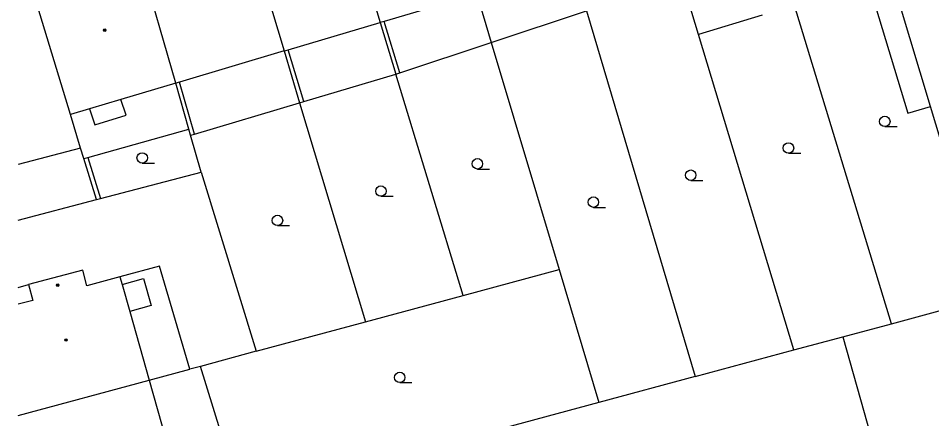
# Model space of a CAD drawing. Extents: x -595546 to -593986, y -1160845 to -1159202.
# Drawn here: x -595539.6 to -595474.1, y -1160644.7 to -1160616 of the extents above; entities that cross this region are included whole.
import ezdxf

# ---------------------------------------------------------------- set-up
doc = ezdxf.new("R2010")
doc.units = 0
for name, color, linetype in [('DOP - kresba z DSPS bez souradnic', 7, 'Continuous'), ('DOP - rozhrani ploch obecne', 7, 'Continuous'), ('Level 36', 7, 'Continuous'), ('Level 39', 7, 'Continuous'), ('TM - budovy zdene_ betonove - VP', 7, 'Continuous'), ('TM - letecke snimky - pomocna linie', 7, 'Continuous'), ('TM - rozhrani ploch obecne - VP', 7, 'Continuous')]:
    doc.layers.add(name, color=color, linetype=linetype)

msp = doc.modelspace()

# ---------------------------------------------------------------- linework, layer by layer
at = {"layer": 'DOP - kresba z DSPS bez souradnic'}
for points in [[(-595512.21, -1160619.9), (-595513.34, -1160616.2)], [(-595519.11, -1160621.95), (-595520.22, -1160618.24)], [(-595526.94, -1160624.28), (-595528.01, -1160620.55)], [(-595534.59, -1160625.96), (-595533.69, -1160628.91)], [(-595532.13, -1160635.08), (-595530.59, -1160634.64)], [(-595530.59, -1160634.64), (-595530.04, -1160636.57)], [(-595530.04, -1160636.57), (-595531.58, -1160637)]]:
    msp.add_lwpolyline(points, dxfattribs=at)
at = {"layer": 'DOP - rozhrani ploch obecne'}
for points in [[(-595474.15, -1160622.3), (-595477.94, -1160609.73)], [(-595490.79, -1160617.14), (-595491.92, -1160613.42)], [(-595506.7, -1160614.23), (-595505.67, -1160617.71)], [(-595476.96, -1160637.88), (-595483.9, -1160615.05)], [(-595505.67, -1160617.71), (-595498.83, -1160615.43)], [(-595498.83, -1160615.43), (-595491.04, -1160641.67)], [(-595513.62, -1160616.28), (-595512.49, -1160619.99)], [(-595483.95, -1160639.76), (-595490.79, -1160617.14)], [(-595512.21, -1160619.9), (-595505.67, -1160617.71)], [(-595505.67, -1160617.71), (-595500.79, -1160633.99)], [(-595520.51, -1160618.32), (-595519.4, -1160622.03)], [(-595512.49, -1160619.99), (-595512.21, -1160619.9)], [(-595519.11, -1160621.95), (-595512.49, -1160619.99)], [(-595507.68, -1160635.85), (-595512.49, -1160619.99)], [(-595527.35, -1160623.94), (-595528.29, -1160620.63)], [(-595526.94, -1160624.28), (-595519.4, -1160622.03)], [(-595519.4, -1160622.03), (-595519.11, -1160621.95)], [(-595519.4, -1160622.03), (-595514.68, -1160637.74)], [(-595470.02, -1160636), (-595474.15, -1160622.3)], [(-595534.59, -1160625.96), (-595527.35, -1160623.94)], [(-595527.23, -1160624.36), (-595527.35, -1160623.94)], [(-595527.23, -1160624.36), (-595526.94, -1160624.28)], [(-595526.47, -1160627.01), (-595527.23, -1160624.36)], [(-595534.88, -1160626.04), (-595535.11, -1160625.28)], [(-595534.88, -1160626.04), (-595534.59, -1160625.96)], [(-595533.98, -1160628.98), (-595534.88, -1160626.04)], [(-595533.69, -1160628.91), (-595526.47, -1160627.01)], [(-595526.47, -1160627.01), (-595522.51, -1160639.85)], [(-595539.58, -1160630.45), (-595533.98, -1160628.98)], [(-595533.98, -1160628.98), (-595533.69, -1160628.91)], [(-595529.46, -1160633.76), (-595532.29, -1160634.52)], [(-595527.27, -1160641.14), (-595529.46, -1160633.76)], [(-595507.68, -1160635.85), (-595500.79, -1160633.99)], [(-595500.79, -1160633.99), (-595497.93, -1160643.53)], [(-595514.68, -1160637.74), (-595507.68, -1160635.85)], [(-595476.96, -1160637.88), (-595470.02, -1160636)], [(-595522.51, -1160639.85), (-595514.68, -1160637.74)], [(-595480.45, -1160638.81), (-595476.96, -1160637.88)], [(-595483.95, -1160639.76), (-595480.45, -1160638.81)], [(-595480.45, -1160638.81), (-595477.44, -1160649.5)], [(-595522.51, -1160639.85), (-595526.52, -1160640.94)], [(-595491.04, -1160641.67), (-595483.95, -1160639.76)], [(-595530.19, -1160641.93), (-595527.27, -1160641.14)], [(-595526.52, -1160640.94), (-595527.27, -1160641.14)], [(-595523.7, -1160650.08), (-595526.52, -1160640.94)], [(-595491.04, -1160641.67), (-595497.93, -1160643.53)], [(-595497.93, -1160643.53), (-595520.17, -1160649.53)]]:
    msp.add_lwpolyline(points, dxfattribs=at)
at = {"layer": 'Level 36'}
for p, q in [((-595477.43, -1160623.745), (-595476.555, -1160623.745)), ((-595484.34, -1160625.655), (-595483.465, -1160625.655)), ((-595530.69, -1160626.365), (-595529.815, -1160626.365)), ((-595506.65, -1160626.785), (-595505.775, -1160626.785)), ((-595491.35, -1160627.605), (-595490.475, -1160627.605)), ((-595513.57, -1160628.745), (-595512.695, -1160628.745)), ((-595498.33, -1160629.535), (-595497.455, -1160629.535)), ((-595520.99, -1160630.845), (-595520.115, -1160630.845)), ((-595512.22, -1160642.105), (-595511.345, -1160642.105))]:
    msp.add_line(p, q, dxfattribs=at)
for centre in [(-595477.43, -1160623.37), (-595484.34, -1160625.28), (-595530.69, -1160625.99), (-595506.65, -1160626.41), (-595491.35, -1160627.23), (-595513.57, -1160628.37), (-595498.33, -1160629.16), (-595520.99, -1160630.47), (-595512.22, -1160641.73)]:
    msp.add_circle(centre, 0.375, dxfattribs=at)
at = {"layer": 'Level 39'}
for centre, radius in [((-595533.38, -1160616.83), 0.09), ((-595533.38, -1160616.83), 0.0398), ((-595536.75, -1160635.12), 0.09), ((-595536.75, -1160635.12), 0.0398), ((-595536.16, -1160639.05), 0.09), ((-595536.16, -1160639.05), 0.0398)]:
    msp.add_circle(centre, radius, dxfattribs=at)
at = {"layer": 'TM - budovy zdene_ betonove - VP'}
for points in [[(-595516.3, -1160607.4), (-595513.62, -1160616.28)], [(-595523.17, -1160609.48), (-595520.51, -1160618.32)], [(-595528.29, -1160620.63), (-595530.83, -1160611.76)], [(-595535.84, -1160622.87), (-595538.52, -1160614.05)], [(-595506.7, -1160614.23), (-595513.34, -1160616.2)], [(-595520.22, -1160618.24), (-595513.62, -1160616.28)], [(-595513.34, -1160616.2), (-595513.62, -1160616.28)], [(-595520.51, -1160618.32), (-595528.01, -1160620.55)], [(-595520.51, -1160618.32), (-595520.22, -1160618.24)], [(-595528.01, -1160620.55), (-595528.29, -1160620.63)], [(-595528.29, -1160620.63), (-595532.22, -1160621.8)], [(-595532.22, -1160621.8), (-595534.48, -1160622.47)], [(-595534.48, -1160622.47), (-595535.84, -1160622.87)], [(-595535.11, -1160625.28), (-595535.84, -1160622.87)], [(-595535.11, -1160625.28), (-595539.58, -1160626.454)], [(-595534.96, -1160634.04), (-595538.84, -1160635.08)], [(-595534.66, -1160635.16), (-595534.96, -1160634.04)], [(-595532.29, -1160634.52), (-595534.66, -1160635.16)], [(-595532.29, -1160634.52), (-595532.13, -1160635.08)], [(-595538.84, -1160635.08), (-595538.54, -1160636.21)], [(-595532.13, -1160635.08), (-595531.58, -1160637)], [(-595538.54, -1160636.21), (-595539.58, -1160636.49)], [(-595531.58, -1160637), (-595530.19, -1160641.93)], [(-595539.58, -1160644.468), (-595530.19, -1160641.93)], [(-595530.19, -1160641.93), (-595528.37, -1160648.36)]]:
    msp.add_lwpolyline(points, dxfattribs=at)
at = {"layer": 'TM - letecke snimky - pomocna linie'}
for points in [[(-595481.67, -1160614.37), (-595481.561, -1160615.254), (-595478.332, -1160614.327), (-595475.78, -1160622.79), (-595474.15, -1160622.3)], [(-595486.22, -1160615.75), (-595490.79, -1160617.14)], [(-595539.58, -1160635.281), (-595538.84, -1160635.08)]]:
    msp.add_lwpolyline(points, dxfattribs=at)
at = {"layer": 'TM - rozhrani ploch obecne - VP'}
msp.add_lwpolyline([(-595534.48, -1160622.47), (-595534.09, -1160623.61), (-595531.83, -1160622.93), (-595532.22, -1160621.8)], dxfattribs=at)

doc.saveas('drawing.dxf')
